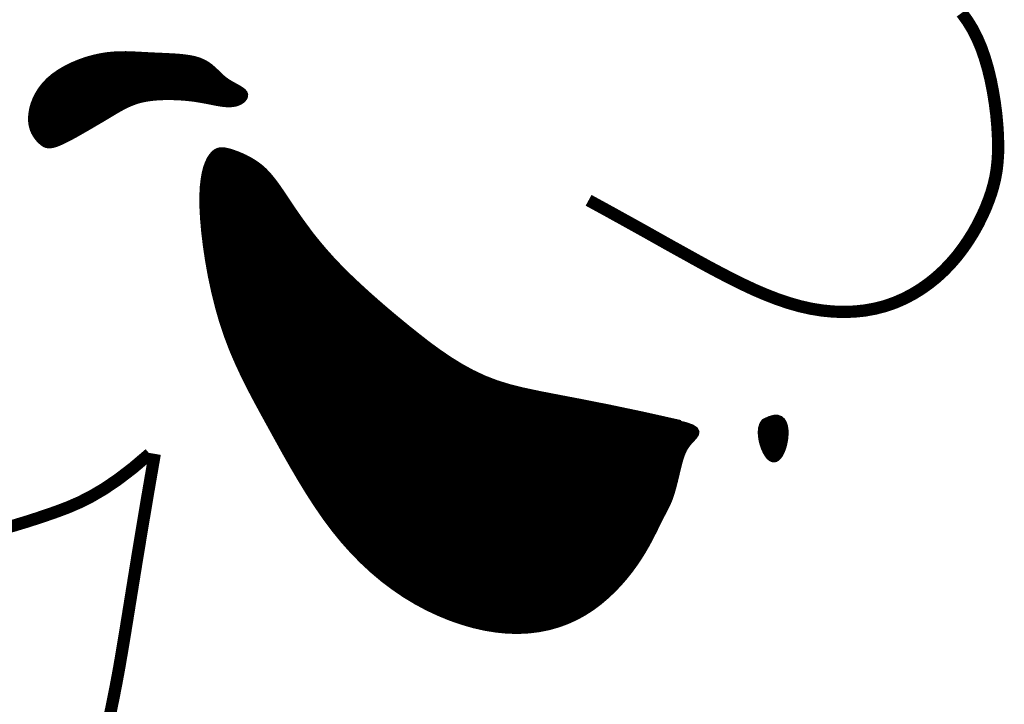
# Model space of a CAD drawing. Header units: feet. Extents: x -26.5 to 0.6, y 11.5 to 22.5.
# Tile 616 of 622: x -0.71 to -0.525, y 12.47 to 12.598. Entities that reach past the tile are written whole.
import ezdxf

# ---------------------------------------------------------------- set-up
doc = ezdxf.new("R2010")
doc.units = ezdxf.units.FT
doc.header["$MEASUREMENT"] = 0
doc.layers.add('FACE', color=160, linetype='CONTINUOUS')

msp = doc.modelspace()

# ---------------------------------------------------------------- hatches: boundary and pattern name
at = {"layer": 'FACE', "linetype": 'Continuous'}
h = msp.add_hatch(dxfattribs=at)
h.set_pattern_fill('NET3', scale=0.001151, style=0)
h.set_pattern_definition([(360, (-2.57623188, 9.87164411), (2e-19, 0.000143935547), []), (60, (-2.57623188, 9.87164411), (-0.00012465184, 7.19677734e-05), []), (120, (-2.57623188, 9.87164411), (-0.00012465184, -7.19677734e-05), [])])
h.paths.add_polyline_path([(-0.57043, 12.52271), (-0.56939, 12.52321), (-0.56853, 12.52345), (-0.56783, 12.52346), (-0.56728, 12.52326), (-0.56686, 12.5229), (-0.56656, 12.5224), (-0.56637, 12.5218), (-0.56627, 12.52112), (-0.56625, 12.52041), (-0.56629, 12.51968), (-0.5664, 12.51895), (-0.56655, 12.51824), (-0.56676, 12.51758), (-0.567, 12.51697), (-0.56727, 12.51645), (-0.56756, 12.51603), (-0.56787, 12.51573), (-0.56819, 12.51554), (-0.56852, 12.51548), (-0.56886, 12.51554), (-0.56919, 12.51572), (-0.56952, 12.51601), (-0.56984, 12.51643), (-0.57015, 12.51696), (-0.57045, 12.51761), (-0.57071, 12.51834), (-0.57091, 12.51912), (-0.57104, 12.51993), (-0.57108, 12.52072), (-0.57101, 12.52147), (-0.5708, 12.52214)])
h.paths.add_polyline_path([(-0.70631, 12.57529), (-0.70662, 12.57561), (-0.70693, 12.57599), (-0.70723, 12.57642), (-0.7075, 12.5769), (-0.70774, 12.57745), (-0.70792, 12.57806), (-0.70805, 12.57874), (-0.70809, 12.57949), (-0.70804, 12.58031), (-0.7079, 12.5812), (-0.70766, 12.58212), (-0.7073, 12.58307), (-0.70684, 12.58402), (-0.70625, 12.58497), (-0.70554, 12.58589), (-0.7047, 12.58677), (-0.70373, 12.58759), (-0.70264, 12.58834), (-0.70146, 12.58903), (-0.70021, 12.58964), (-0.69892, 12.59018), (-0.69761, 12.59064), (-0.69629, 12.59101), (-0.695, 12.5913), (-0.69375, 12.5915), (-0.69253, 12.59162), (-0.69134, 12.59168), (-0.69017, 12.59169), (-0.68901, 12.59165), (-0.68784, 12.5916), (-0.68666, 12.59153), (-0.68546, 12.59147), (-0.68424, 12.59141), (-0.683, 12.59136), (-0.68177, 12.5913), (-0.68057, 12.59123), (-0.67942, 12.59112), (-0.67832, 12.59097), (-0.67731, 12.59077), (-0.67641, 12.5905), (-0.67562, 12.59016), (-0.67492, 12.58976), (-0.67431, 12.58932), (-0.67376, 12.58885), (-0.67324, 12.58836), (-0.67275, 12.58787), (-0.67224, 12.58739), (-0.67172, 12.58695), (-0.67115, 12.58654), (-0.67057, 12.58618), (-0.66998, 12.58585), (-0.66941, 12.58553), (-0.66889, 12.58524), (-0.66844, 12.58495), (-0.66808, 12.58466), (-0.66784, 12.58436), (-0.66772, 12.58405), (-0.66773, 12.58374), (-0.66784, 12.58343), (-0.66806, 12.58313), (-0.66835, 12.58285), (-0.66872, 12.58261), (-0.66915, 12.58241), (-0.66961, 12.58226), (-0.67011, 12.58217), (-0.67064, 12.58213), (-0.67119, 12.58213), (-0.67176, 12.58218), (-0.67234, 12.58225), (-0.67293, 12.58235), (-0.67353, 12.58246), (-0.67414, 12.58258), (-0.67475, 12.5827), (-0.67536, 12.58282), (-0.67599, 12.58293), (-0.67665, 12.58304), (-0.67733, 12.58315), (-0.67805, 12.58324), (-0.67882, 12.58332), (-0.67964, 12.58339), (-0.68051, 12.58344), (-0.68144, 12.58347), (-0.68239, 12.58348), (-0.68336, 12.58346), (-0.68434, 12.58341), (-0.6853, 12.58332), (-0.68623, 12.58319), (-0.68713, 12.58302), (-0.68797, 12.5828), (-0.68876, 12.58253), (-0.68951, 12.58223), (-0.69022, 12.58191), (-0.69089, 12.58156), (-0.69154, 12.5812), (-0.69217, 12.58083), (-0.69278, 12.58046), (-0.69339, 12.5801), (-0.69398, 12.57975), (-0.69458, 12.57939), (-0.69519, 12.57903), (-0.69581, 12.57867), (-0.69644, 12.5783), (-0.6971, 12.57791), (-0.69779, 12.57751), (-0.69852, 12.5771), (-0.69926, 12.57667), (-0.70001, 12.57625), (-0.70076, 12.57585), (-0.70148, 12.57548), (-0.70217, 12.57514), (-0.70282, 12.57486), (-0.7034, 12.57464), (-0.70391, 12.5745), (-0.70435, 12.57442), (-0.70475, 12.57442), (-0.7051, 12.57448), (-0.70542, 12.5746), (-0.70572, 12.57478), (-0.70601, 12.57501)])
edge = h.paths.add_edge_path()
edge.add_line((-0.58604, 12.52247), (-0.59334, 12.5241))
edge.add_line((-0.59334, 12.5241), (-0.5995, 12.52539))
edge.add_line((-0.5995, 12.52539), (-0.60465, 12.52641))
edge.add_line((-0.60465, 12.52641), (-0.60895, 12.52723))
edge.add_line((-0.60895, 12.52723), (-0.61256, 12.52793))
edge.add_line((-0.61256, 12.52793), (-0.61561, 12.52858))
edge.add_line((-0.61561, 12.52858), (-0.61827, 12.52924))
edge.add_line((-0.61827, 12.52924), (-0.62068, 12.52999))
edge.add_line((-0.62068, 12.52999), (-0.62297, 12.53088))
edge.add_line((-0.62297, 12.53088), (-0.62517, 12.53192))
edge.add_line((-0.62517, 12.53192), (-0.62729, 12.53308))
edge.add_line((-0.62729, 12.53308), (-0.62936, 12.53436))
edge.add_line((-0.62936, 12.53436), (-0.63138, 12.53573))
edge.add_line((-0.63138, 12.53573), (-0.63336, 12.53717))
edge.add_line((-0.63336, 12.53717), (-0.63531, 12.53869))
edge.add_line((-0.63531, 12.53869), (-0.63726, 12.54024))
edge.add_line((-0.63726, 12.54024), (-0.63919, 12.54183))
edge.add_line((-0.63919, 12.54183), (-0.64112, 12.54344))
edge.add_line((-0.64112, 12.54344), (-0.64301, 12.54507))
edge.add_line((-0.64301, 12.54507), (-0.64486, 12.54671))
edge.add_line((-0.64486, 12.54671), (-0.64664, 12.54834))
edge.add_line((-0.64664, 12.54834), (-0.64836, 12.54997))
edge.add_line((-0.64836, 12.54997), (-0.64998, 12.55158))
edge.add_line((-0.64998, 12.55158), (-0.65149, 12.55317))
edge.add_line((-0.65149, 12.55317), (-0.65289, 12.55473))
edge.add_line((-0.65289, 12.55473), (-0.65417, 12.55625))
edge.add_line((-0.65417, 12.55625), (-0.65535, 12.55772))
edge.add_line((-0.65535, 12.55772), (-0.65642, 12.55915))
edge.add_line((-0.65642, 12.55915), (-0.65741, 12.56051))
edge.add_line((-0.65741, 12.56051), (-0.65832, 12.5618))
edge.add_line((-0.65832, 12.5618), (-0.65914, 12.56302))
edge.add_line((-0.65914, 12.56302), (-0.6599, 12.56416))
edge.add_line((-0.6599, 12.56416), (-0.6606, 12.5652))
edge.add_line((-0.6606, 12.5652), (-0.66126, 12.56617))
edge.add_line((-0.66126, 12.56617), (-0.66187, 12.56705))
edge.add_line((-0.66187, 12.56705), (-0.66247, 12.56785))
edge.add_line((-0.66247, 12.56785), (-0.66306, 12.56859))
edge.add_line((-0.66306, 12.56859), (-0.66366, 12.56927))
edge.add_line((-0.66366, 12.56927), (-0.66427, 12.56989))
edge.add_line((-0.66427, 12.56989), (-0.66492, 12.57046))
edge.add_line((-0.66492, 12.57046), (-0.66561, 12.57098))
edge.add_line((-0.66561, 12.57098), (-0.66633, 12.57146))
edge.add_line((-0.66633, 12.57146), (-0.66706, 12.57189))
edge.add_line((-0.66706, 12.57189), (-0.66781, 12.57228))
edge.add_line((-0.66781, 12.57228), (-0.66855, 12.57262))
edge.add_line((-0.66855, 12.57262), (-0.66926, 12.57291))
edge.add_line((-0.66926, 12.57291), (-0.66994, 12.57316))
edge.add_line((-0.66994, 12.57316), (-0.67058, 12.57337))
edge.add_line((-0.67058, 12.57337), (-0.67116, 12.57352))
edge.add_line((-0.67116, 12.57352), (-0.67168, 12.57363))
edge.add_line((-0.67168, 12.57363), (-0.67216, 12.57366))
edge.add_line((-0.67216, 12.57366), (-0.6726, 12.57363))
edge.add_line((-0.6726, 12.57363), (-0.67301, 12.57351))
edge.add_line((-0.67301, 12.57351), (-0.6734, 12.5733))
edge.add_line((-0.6734, 12.5733), (-0.67377, 12.57298))
edge.add_line((-0.67377, 12.57298), (-0.67413, 12.57256))
edge.add_line((-0.67413, 12.57256), (-0.6745, 12.57201))
edge.add_line((-0.6745, 12.57201), (-0.67484, 12.57132))
edge.add_line((-0.67484, 12.57132), (-0.67517, 12.57046))
edge.add_line((-0.67517, 12.57046), (-0.67545, 12.56942))
edge.add_line((-0.67545, 12.56942), (-0.67567, 12.56818))
edge.add_line((-0.67567, 12.56818), (-0.67584, 12.56671))
edge.add_line((-0.67584, 12.56671), (-0.67592, 12.565))
edge.add_line((-0.67592, 12.565), (-0.67591, 12.56302))
edge.add_line((-0.67591, 12.56302), (-0.67579, 12.56076))
edge.add_line((-0.67579, 12.56076), (-0.67557, 12.55827))
edge.add_line((-0.67557, 12.55827), (-0.67525, 12.55559))
edge.add_line((-0.67525, 12.55559), (-0.67483, 12.55279))
edge.add_line((-0.67483, 12.55279), (-0.67431, 12.54991))
edge.add_line((-0.67431, 12.54991), (-0.67369, 12.54701))
edge.add_line((-0.67369, 12.54701), (-0.67298, 12.54414))
edge.add_line((-0.67298, 12.54414), (-0.67218, 12.54136))
edge.add_line((-0.67218, 12.54136), (-0.67128, 12.53869))
edge.add_line((-0.67128, 12.53869), (-0.67031, 12.53614))
edge.add_line((-0.67031, 12.53614), (-0.66925, 12.53368))
edge.add_line((-0.66925, 12.53368), (-0.66813, 12.53127))
edge.add_line((-0.66813, 12.53127), (-0.66695, 12.52891))
edge.add_line((-0.66695, 12.52891), (-0.66571, 12.52656))
edge.add_line((-0.66571, 12.52656), (-0.66443, 12.5242))
edge.add_line((-0.66443, 12.5242), (-0.66311, 12.5218))
edge.add_line((-0.66311, 12.5218), (-0.66176, 12.51935))
edge.add_line((-0.66176, 12.51935), (-0.66038, 12.51686))
edge.add_line((-0.66038, 12.51686), (-0.65895, 12.51435))
edge.add_line((-0.65895, 12.51435), (-0.65749, 12.51186))
edge.add_line((-0.65749, 12.51186), (-0.65598, 12.50939))
edge.add_line((-0.65598, 12.50939), (-0.65442, 12.50698))
edge.add_line((-0.65442, 12.50698), (-0.65281, 12.50464))
edge.add_line((-0.65281, 12.50464), (-0.65114, 12.5024))
edge.add_line((-0.65114, 12.5024), (-0.64941, 12.50028))
edge.add_line((-0.64941, 12.50028), (-0.64762, 12.49828))
edge.add_line((-0.64762, 12.49828), (-0.64578, 12.49641))
edge.add_line((-0.64578, 12.49641), (-0.64388, 12.49465))
edge.add_line((-0.64388, 12.49465), (-0.64193, 12.49301))
edge.add_line((-0.64193, 12.49301), (-0.63992, 12.4915))
edge.add_line((-0.63992, 12.4915), (-0.63787, 12.4901))
edge.add_line((-0.63787, 12.4901), (-0.63577, 12.48883))
edge.add_line((-0.63577, 12.48883), (-0.63363, 12.48768))
edge.add_line((-0.63363, 12.48768), (-0.63145, 12.48666))
edge.add_line((-0.63145, 12.48666), (-0.62926, 12.48576))
edge.add_line((-0.62926, 12.48576), (-0.62706, 12.485))
edge.add_line((-0.62706, 12.485), (-0.62487, 12.48437))
edge.add_line((-0.62487, 12.48437), (-0.6227, 12.48388))
edge.add_line((-0.6227, 12.48388), (-0.62056, 12.48354))
edge.add_line((-0.62056, 12.48354), (-0.61847, 12.48334))
edge.add_line((-0.61847, 12.48334), (-0.61644, 12.4833))
edge.add_line((-0.61644, 12.4833), (-0.61447, 12.4834))
edge.add_line((-0.61447, 12.4834), (-0.61257, 12.48364))
edge.add_line((-0.61257, 12.48364), (-0.61073, 12.48402))
edge.add_line((-0.61073, 12.48402), (-0.60896, 12.48452))
edge.add_line((-0.60896, 12.48452), (-0.60726, 12.48515))
edge.add_line((-0.60726, 12.48515), (-0.60564, 12.48589))
edge.add_line((-0.60564, 12.48589), (-0.60408, 12.48675))
edge.add_line((-0.60408, 12.48675), (-0.60261, 12.48771))
edge.add_line((-0.60261, 12.48771), (-0.60121, 12.48876))
edge.add_line((-0.60121, 12.48876), (-0.59989, 12.48988))
edge.add_line((-0.59989, 12.48988), (-0.59865, 12.49106))
edge.add_line((-0.59865, 12.49106), (-0.59749, 12.49227))
edge.add_line((-0.59749, 12.49227), (-0.59643, 12.4935))
edge.add_line((-0.59643, 12.4935), (-0.59544, 12.49474))
edge.add_line((-0.59544, 12.49474), (-0.59455, 12.49597))
edge.add_line((-0.59455, 12.49597), (-0.59375, 12.49717))
edge.add_line((-0.59375, 12.49717), (-0.59303, 12.49832))
edge.add_line((-0.59303, 12.49832), (-0.59238, 12.49944))
edge.add_line((-0.59238, 12.49944), (-0.5918, 12.5005))
edge.add_line((-0.5918, 12.5005), (-0.59129, 12.5015))
edge.add_line((-0.59129, 12.5015), (-0.59082, 12.50243))
edge.add_line((-0.59082, 12.50243), (-0.59041, 12.50328))
edge.add_line((-0.59041, 12.50328), (-0.59003, 12.50405))
edge.add_line((-0.59003, 12.50405), (-0.58968, 12.50474))
edge.add_line((-0.58968, 12.50474), (-0.58936, 12.50535))
edge.add_line((-0.58936, 12.50535), (-0.58906, 12.50592))
edge.add_line((-0.58906, 12.50592), (-0.58878, 12.50645))
edge.add_line((-0.58878, 12.50645), (-0.58853, 12.50697))
edge.add_line((-0.58853, 12.50697), (-0.58829, 12.50749))
edge.add_line((-0.58829, 12.50749), (-0.58806, 12.50804))
edge.add_line((-0.58806, 12.50804), (-0.58784, 12.50864))
edge.add_line((-0.58784, 12.50864), (-0.58763, 12.5093))
edge.add_line((-0.58763, 12.5093), (-0.58742, 12.51002))
edge.add_line((-0.58742, 12.51002), (-0.58722, 12.51076))
edge.add_line((-0.58722, 12.51076), (-0.58702, 12.51153))
edge.add_line((-0.58702, 12.51153), (-0.58684, 12.51231))
edge.add_line((-0.58684, 12.51231), (-0.58665, 12.51308))
edge.add_line((-0.58665, 12.51308), (-0.58647, 12.51383))
edge.add_line((-0.58647, 12.51383), (-0.5863, 12.51453))
edge.add_line((-0.5863, 12.51453), (-0.58612, 12.51519))
edge.add_line((-0.58612, 12.51519), (-0.58594, 12.51581))
edge.add_line((-0.58594, 12.51581), (-0.58575, 12.51638))
edge.add_line((-0.58575, 12.51638), (-0.58553, 12.51692))
edge.add_line((-0.58553, 12.51692), (-0.58529, 12.51744))
edge.add_line((-0.58529, 12.51744), (-0.58499, 12.51793))
edge.add_line((-0.58499, 12.51793), (-0.58465, 12.51841))
edge.add_line((-0.58465, 12.51841), (-0.58425, 12.51889))
edge.add_line((-0.58425, 12.51889), (-0.5838, 12.51936))
edge.add_line((-0.5838, 12.51936), (-0.58337, 12.51984))
edge.add_line((-0.58337, 12.51984), (-0.58307, 12.5203))
edge.add_line((-0.58307, 12.5203), (-0.58299, 12.52076))
edge.add_line((-0.58299, 12.52076), (-0.58322, 12.52121))
edge.add_line((-0.58322, 12.52121), (-0.58387, 12.52165))
edge.add_line((-0.58387, 12.52165), (-0.58504, 12.52208))
edge.add_line((-0.58504, 12.52208), (-0.5868, 12.52249))

# ---------------------------------------------------------------- linework, layer by layer
at = {"layer": 'FACE', "color": 7}
for points, const_width in [([(-0.53327, 12.59935), (-0.53221, 12.5979), (-0.53125, 12.59634), (-0.53039, 12.59466), (-0.52961, 12.59285), (-0.52893, 12.5909), (-0.52833, 12.58886), (-0.52782, 12.58675), (-0.5274, 12.58461), (-0.52705, 12.58247), (-0.52678, 12.58037), (-0.52659, 12.57834), (-0.52647, 12.57642), (-0.52642, 12.57463), (-0.52644, 12.57295), (-0.52654, 12.57138), (-0.52671, 12.56988), (-0.52696, 12.56843), (-0.5273, 12.567), (-0.52771, 12.56558), (-0.52822, 12.56414), (-0.5288, 12.56267), (-0.52948, 12.56117), (-0.53024, 12.55965), (-0.53109, 12.55813), (-0.53203, 12.55663), (-0.53305, 12.55515), (-0.53415, 12.55371), (-0.53535, 12.55232), (-0.53662, 12.551), (-0.53798, 12.54975), (-0.53942, 12.54859), (-0.54094, 12.54752), (-0.54252, 12.54655), (-0.54418, 12.54569), (-0.5459, 12.54495), (-0.54769, 12.54433), (-0.54954, 12.54386), (-0.55144, 12.54351), (-0.5534, 12.54331), (-0.55539, 12.54324), (-0.55742, 12.54331), (-0.55949, 12.54351), (-0.56158, 12.54385), (-0.5637, 12.54433), (-0.56583, 12.54494), (-0.56797, 12.54567), (-0.57012, 12.54651), (-0.57229, 12.54744), (-0.57446, 12.54846), (-0.57664, 12.54954), (-0.57882, 12.55067), (-0.581, 12.55183), (-0.58319, 12.55303), (-0.58544, 12.55428), (-0.58781, 12.55559), (-0.59034, 12.55701), (-0.5931, 12.55856), (-0.59615, 12.56025), (-0.59953, 12.56212), (-0.60332, 12.56419)], 0.0023), ([(-0.58604, 12.52247), (-0.59334, 12.5241), (-0.5995, 12.52539), (-0.60465, 12.52641), (-0.60895, 12.52723), (-0.61256, 12.52793), (-0.61561, 12.52858), (-0.61827, 12.52924), (-0.62068, 12.52999), (-0.62297, 12.53088), (-0.62517, 12.53192), (-0.62729, 12.53308), (-0.62936, 12.53436), (-0.63138, 12.53573), (-0.63336, 12.53717), (-0.63531, 12.53869), (-0.63726, 12.54024), (-0.63919, 12.54183), (-0.64112, 12.54344), (-0.64301, 12.54507), (-0.64486, 12.54671), (-0.64664, 12.54834), (-0.64836, 12.54997), (-0.64998, 12.55158), (-0.65149, 12.55317), (-0.65289, 12.55473), (-0.65417, 12.55625), (-0.65535, 12.55772), (-0.65642, 12.55915), (-0.65741, 12.56051), (-0.65832, 12.5618), (-0.65914, 12.56302), (-0.6599, 12.56416), (-0.6606, 12.5652), (-0.66126, 12.56617), (-0.66187, 12.56705), (-0.66247, 12.56785), (-0.66306, 12.56859), (-0.66366, 12.56927), (-0.66427, 12.56989), (-0.66492, 12.57046), (-0.66561, 12.57098), (-0.66633, 12.57146), (-0.66706, 12.57189), (-0.66781, 12.57228), (-0.66855, 12.57262), (-0.66926, 12.57291), (-0.66994, 12.57316), (-0.67058, 12.57337), (-0.67116, 12.57352), (-0.67168, 12.57363), (-0.67216, 12.57366), (-0.6726, 12.57363), (-0.67301, 12.57351), (-0.6734, 12.5733), (-0.67377, 12.57298), (-0.67413, 12.57256), (-0.6745, 12.57201), (-0.67484, 12.57132), (-0.67517, 12.57046), (-0.67545, 12.56942), (-0.67567, 12.56818), (-0.67584, 12.56671), (-0.67592, 12.565), (-0.67591, 12.56302), (-0.67579, 12.56076), (-0.67557, 12.55827), (-0.67525, 12.55559), (-0.67483, 12.55279), (-0.67431, 12.54991), (-0.67369, 12.54701), (-0.67298, 12.54414), (-0.67218, 12.54136), (-0.67128, 12.53869), (-0.67031, 12.53614), (-0.66925, 12.53368), (-0.66813, 12.53127), (-0.66695, 12.52891), (-0.66571, 12.52656), (-0.66443, 12.5242), (-0.66311, 12.5218), (-0.66176, 12.51935), (-0.66038, 12.51686), (-0.65895, 12.51435), (-0.65749, 12.51186), (-0.65598, 12.50939), (-0.65442, 12.50698), (-0.65281, 12.50464), (-0.65114, 12.5024), (-0.64941, 12.50028), (-0.64762, 12.49828), (-0.64578, 12.49641), (-0.64388, 12.49465), (-0.64193, 12.49301), (-0.63992, 12.4915), (-0.63787, 12.4901), (-0.63577, 12.48883), (-0.63363, 12.48768), (-0.63145, 12.48666), (-0.62926, 12.48576), (-0.62706, 12.485), (-0.62487, 12.48437), (-0.6227, 12.48388), (-0.62056, 12.48354), (-0.61847, 12.48334), (-0.61644, 12.4833), (-0.61447, 12.4834), (-0.61257, 12.48364), (-0.61073, 12.48402), (-0.60896, 12.48452), (-0.60726, 12.48515), (-0.60564, 12.48589), (-0.60408, 12.48675), (-0.60261, 12.48771), (-0.60121, 12.48876), (-0.59989, 12.48988), (-0.59865, 12.49106), (-0.59749, 12.49227), (-0.59643, 12.4935), (-0.59544, 12.49474), (-0.59455, 12.49597), (-0.59375, 12.49717), (-0.59303, 12.49832), (-0.59238, 12.49944), (-0.5918, 12.5005), (-0.59129, 12.5015), (-0.59082, 12.50243), (-0.59041, 12.50328), (-0.59003, 12.50405), (-0.58968, 12.50474), (-0.58936, 12.50535), (-0.58906, 12.50592), (-0.58878, 12.50645), (-0.58853, 12.50697), (-0.58829, 12.50749), (-0.58806, 12.50804), (-0.58784, 12.50864), (-0.58763, 12.5093), (-0.58742, 12.51002), (-0.58722, 12.51076), (-0.58702, 12.51153), (-0.58684, 12.51231), (-0.58665, 12.51308), (-0.58647, 12.51383), (-0.5863, 12.51453), (-0.58612, 12.51519), (-0.58594, 12.51581), (-0.58575, 12.51638), (-0.58553, 12.51692), (-0.58529, 12.51744), (-0.58499, 12.51793), (-0.58465, 12.51841), (-0.58425, 12.51889), (-0.5838, 12.51936), (-0.58337, 12.51984), (-0.58307, 12.5203), (-0.58299, 12.52076), (-0.58322, 12.52121), (-0.58387, 12.52165), (-0.58504, 12.52208), (-0.5868, 12.52249)], 0.000969), ([(-0.57043, 12.52271), (-0.56939, 12.52321), (-0.56853, 12.52345), (-0.56783, 12.52346), (-0.56728, 12.52326), (-0.56686, 12.5229), (-0.56656, 12.5224), (-0.56637, 12.5218), (-0.56627, 12.52112), (-0.56625, 12.52041), (-0.56629, 12.51968), (-0.5664, 12.51895), (-0.56655, 12.51824), (-0.56676, 12.51758), (-0.567, 12.51697), (-0.56727, 12.51645), (-0.56756, 12.51603), (-0.56787, 12.51573), (-0.56819, 12.51554), (-0.56852, 12.51548), (-0.56886, 12.51554), (-0.56919, 12.51572), (-0.56952, 12.51601), (-0.56984, 12.51643), (-0.57015, 12.51696), (-0.57045, 12.51761), (-0.57071, 12.51834), (-0.57091, 12.51912), (-0.57104, 12.51993), (-0.57108, 12.52072), (-0.57101, 12.52147), (-0.5708, 12.52214), (-0.57043, 12.52271)], 0.000969), ([(-0.71323, 12.50259), (-0.71108, 12.5032), (-0.70903, 12.50382), (-0.70703, 12.50446), (-0.70506, 12.50512), (-0.70308, 12.50581), (-0.70105, 12.50658), (-0.69894, 12.50749), (-0.6967, 12.50862), (-0.6943, 12.51003), (-0.6917, 12.51179), (-0.68886, 12.51396), (-0.68574, 12.51661)], 0.0023), ([(-0.68477, 12.51661), (-0.68612, 12.50879), (-0.68726, 12.502), (-0.68823, 12.49612), (-0.68905, 12.49104), (-0.68976, 12.48664), (-0.69038, 12.48281), (-0.69094, 12.47945), (-0.69146, 12.47643), (-0.69197, 12.47367), (-0.69247, 12.4711), (-0.69296, 12.4687), (-0.69345, 12.46644)], 0.0023)]:
    msp.add_lwpolyline(points, dxfattribs=dict(at, const_width=const_width))
at = {"layer": 'FACE', "color": 7, "const_width": 0.000969}
msp.add_lwpolyline([(-0.70631, 12.57529), (-0.70662, 12.57561), (-0.70693, 12.57599), (-0.70723, 12.57642), (-0.7075, 12.5769), (-0.70774, 12.57745), (-0.70792, 12.57806), (-0.70805, 12.57874), (-0.70809, 12.57949), (-0.70804, 12.58031), (-0.7079, 12.5812), (-0.70766, 12.58212), (-0.7073, 12.58307), (-0.70684, 12.58402), (-0.70625, 12.58497), (-0.70554, 12.58589), (-0.7047, 12.58677), (-0.70373, 12.58759), (-0.70264, 12.58834), (-0.70146, 12.58903), (-0.70021, 12.58964), (-0.69892, 12.59018), (-0.69761, 12.59064), (-0.69629, 12.59101), (-0.695, 12.5913), (-0.69375, 12.5915), (-0.69253, 12.59162), (-0.69134, 12.59168), (-0.69017, 12.59169), (-0.68901, 12.59165), (-0.68784, 12.5916), (-0.68666, 12.59153), (-0.68546, 12.59147), (-0.68424, 12.59141), (-0.683, 12.59136), (-0.68177, 12.5913), (-0.68057, 12.59123), (-0.67942, 12.59112), (-0.67832, 12.59097), (-0.67731, 12.59077), (-0.67641, 12.5905), (-0.67562, 12.59016), (-0.67492, 12.58976), (-0.67431, 12.58932), (-0.67376, 12.58885), (-0.67324, 12.58836), (-0.67275, 12.58787), (-0.67224, 12.58739), (-0.67172, 12.58695), (-0.67115, 12.58654), (-0.67057, 12.58618), (-0.66998, 12.58585), (-0.66941, 12.58553), (-0.66889, 12.58524), (-0.66844, 12.58495), (-0.66808, 12.58466), (-0.66784, 12.58436), (-0.66772, 12.58405), (-0.66773, 12.58374), (-0.66784, 12.58343), (-0.66806, 12.58313), (-0.66835, 12.58285), (-0.66872, 12.58261), (-0.66915, 12.58241), (-0.66961, 12.58226), (-0.67011, 12.58217), (-0.67064, 12.58213), (-0.67119, 12.58213), (-0.67176, 12.58218), (-0.67234, 12.58225), (-0.67293, 12.58235), (-0.67353, 12.58246), (-0.67414, 12.58258), (-0.67475, 12.5827), (-0.67536, 12.58282), (-0.67599, 12.58293), (-0.67665, 12.58304), (-0.67733, 12.58315), (-0.67805, 12.58324), (-0.67882, 12.58332), (-0.67964, 12.58339), (-0.68051, 12.58344), (-0.68144, 12.58347), (-0.68239, 12.58348), (-0.68336, 12.58346), (-0.68434, 12.58341), (-0.6853, 12.58332), (-0.68623, 12.58319), (-0.68713, 12.58302), (-0.68797, 12.5828), (-0.68876, 12.58253), (-0.68951, 12.58223), (-0.69022, 12.58191), (-0.69089, 12.58156), (-0.69154, 12.5812), (-0.69217, 12.58083), (-0.69278, 12.58046), (-0.69339, 12.5801), (-0.69398, 12.57975), (-0.69458, 12.57939), (-0.69519, 12.57903), (-0.69581, 12.57867), (-0.69644, 12.5783), (-0.6971, 12.57791), (-0.69779, 12.57751), (-0.69852, 12.5771), (-0.69926, 12.57667), (-0.70001, 12.57625), (-0.70076, 12.57585), (-0.70148, 12.57548), (-0.70217, 12.57514), (-0.70282, 12.57486), (-0.7034, 12.57464), (-0.70391, 12.5745), (-0.70435, 12.57442), (-0.70475, 12.57442), (-0.7051, 12.57448), (-0.70542, 12.5746), (-0.70572, 12.57478), (-0.70601, 12.57501)], close=True, dxfattribs=at)

doc.saveas('drawing.dxf')
